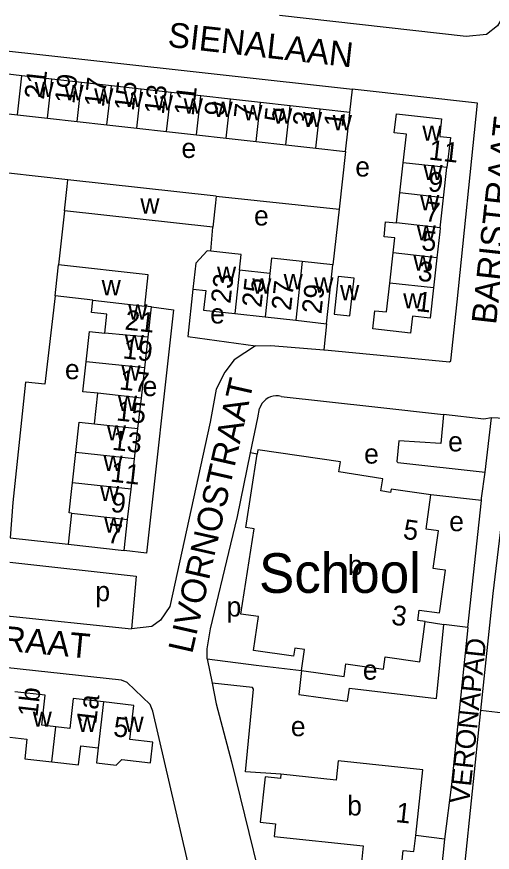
# Model space of a CAD drawing. Extents: x 161936 to 163647, y 386450 to 388633.
# Drawn here: x 162914.6 to 163010.6, y 388286.5 to 388455.2 of the extents above; entities that cross this region are included whole.
import ezdxf

# ---------------------------------------------------------------- set-up
doc = ezdxf.new("R2010")
doc.units = 0
for name, color, linetype in [('BLT_Basislijn', 7, 'Continuous'), ('BLT_Bebouwing', 7, 'Continuous'), ('BLT_Bebouwing_beschrifting', 7, 'Continuous'), ('BLT_Centroide', 7, 'Continuous'), ('BLT_Huisnummer', 7, 'Continuous'), ('BLT_Huisnummer_ tussenligend', 7, 'Continuous'), ('BLT_Huisnummer_reeks', 7, 'Continuous'), ('BLT_Onderverdeling_panden', 7, 'Continuous'), ('BLT_Straatnaam', 7, 'Continuous'), ('BLT_Straatnaam_verkleind', 7, 'Continuous')]:
    doc.layers.add(name, color=color, linetype=linetype)

msp = doc.modelspace()

# ---------------------------------------------------------------- linework, layer by layer
at = {"layer": 'BLT_Basislijn'}
for p, q in [((162981.83, 388435.89), (162982.4, 388440.62)), ((162980.95, 388427.98), (162979.66, 388416.36)), ((162924.9, 388422.26), (162912.94, 388423.61)), ((162954.87, 388418.96), (162979.66, 388416.36)), ((162924.21, 388416), (162923.04, 388405.14)), ((162979.66, 388416.36), (162978.42, 388405.11)), ((162953.79, 388407.87), (162954.18, 388412.7)), ((162977.1, 388393.23), (162976.6, 388387.98)), ((162967.95, 388378.55), (162986.9, 388376.47)), ((163009.14, 388363.29), (163010.46, 388374.2)), ((163014.95, 388374.01), (163010.46, 388374.2)), ((162963.15, 388366.91), (162961.79, 388367.14)), ((163008.39, 388357.53), (162998.21, 388358.68)), ((163005.63, 388331.88), (163008.39, 388357.53)), ((162913.27, 388349.97), (162924.96, 388348.7)), ((162911.97, 388334.32), (162937.75, 388331.64)), ((162997.08, 388333.11), (163000.84, 388332.5)), ((163005.63, 388331.88), (163000.84, 388332.5)), ((162953.01, 388325.6), (162954.04, 388320.65)), ((163008.24, 388315.11), (163003.96, 388274.31)), ((163000.95, 388289.19), (162995.14, 388289.93)), ((163000.95, 388289.19), (162999.32, 388273.18))]:
    msp.add_line(p, q, dxfattribs=at)
for points in [[(163016.03, 388482.28), (163012.82, 388455.9), (163012.6, 388454.99), (163011.65, 388453.4), (163009.43, 388451.62), (163005.35, 388451.26), (162967.64, 388455.5)], [(162901.48, 388444.93), (162902.1, 388449.35), (162902.77, 388449.38), (162982.4, 388440.62)], [(162976.6, 388387.98), (162977.45, 388387.91), (163001.98, 388385.51), (163002.21, 388385.77), (163003.54, 388397.68), (163007.64, 388437.8), (162982.9, 388440.56), (162982.4, 388440.62)], [(162950.12, 388400.21), (162949.1, 388390.65), (162962.79, 388388.74)], [(162922.33, 388398.84), (162920.27, 388381.01), (162916.36, 388381.45), (162913.77, 388357.13), (162913.27, 388349.97)], [(162941.81, 388396.64), (162946.25, 388396.07), (162940.79, 388346.89), (162936.28, 388347.43)], [(162962.79, 388388.74), (162958.51, 388385.92), (162956.58, 388383.42), (162954.82, 388380.02), (162953.61, 388373.38), (162945.48, 388336.15), (162943.61, 388333.38), (162941.86, 388332.1), (162937.75, 388331.64)], [(162962.79, 388388.74), (162965.87, 388388.84), (162976.6, 388387.98)], [(162967.95, 388378.55), (162967.42, 388378.65), (162966.89, 388378.66), (162966.36, 388378.6), (162965.85, 388378.46), (162965.36, 388378.24), (162964.91, 388377.95), (162964.51, 388377.6), (162964.16, 388377.19), (162963.88, 388376.73), (162963.67, 388376.24), (162963.63, 388376.11)], [(162961.79, 388367.14), (162963.26, 388374.22), (162963.63, 388376.11)], [(162986.9, 388376.47), (163000.76, 388374.9)], [(163000.76, 388374.9), (163000.19, 388369.06), (162991.75, 388369.61), (162991.32, 388365.4), (162991.54, 388365.18), (163009.14, 388363.29)], [(163010.46, 388374.2), (163008.89, 388373.97), (163000.76, 388374.9)], [(163014.95, 388374.01), (163010.73, 388338.75), (163008.24, 388315.11)], [(162957.79, 388348.71), (162959.14, 388354.31), (162961.79, 388367.14)], [(163008.39, 388357.53), (163008.44, 388358.01), (163009.14, 388363.29)], [(162953.01, 388325.6), (162953, 388327.62), (162953.68, 388331.66), (162957.79, 388348.71)], [(162913.16, 388345.06), (162938.68, 388342.23), (162937.75, 388331.64)], [(162972.1, 388323.2), (162971.52, 388318.34), (162981.37, 388317.03), (162981.78, 388319.63), (162999.36, 388317.58), (163000.84, 388332.5)], [(163005.63, 388331.88), (163002.37, 388300.22), (163000.95, 388289.19)], [(162951.3, 388275.21), (162942.09, 388314.98), (162941.51, 388316.33), (162936.9, 388320.8), (162935.74, 388321.27), (162882.96, 388326.98), (162882.23, 388327.06)], [(162953.01, 388325.6), (162962.92, 388324.29), (162972.1, 388323.2)], [(163034.69, 388324.91), (163033.36, 388312.18), (163008.24, 388315.11)], [(162967.92, 388302.28), (162960.8, 388302.77), (162962.41, 388319.45), (162962.21, 388319.8), (162954.04, 388320.65)], [(162954.04, 388320.65), (162954.84, 388316.5), (162957.97, 388304.75), (162966.76, 388268.81), (162967.62, 388267.38), (162968.89, 388266.39), (162969.75, 388266.13), (162999.32, 388273.18)]]:
    msp.add_lwpolyline(points, dxfattribs=at)
at = {"layer": 'BLT_Bebouwing'}
for p, q in [((162921.65, 388442.62), (162915.63, 388443.3)), ((162927.67, 388441.95), (162921.65, 388442.62)), ((162933.69, 388441.28), (162927.67, 388441.95)), ((162939.71, 388440.61), (162933.69, 388441.28)), ((162945.73, 388439.93), (162939.71, 388440.61)), ((162951.75, 388439.26), (162945.73, 388439.93)), ((162957.77, 388438.59), (162951.75, 388439.26)), ((162963.78, 388437.91), (162957.77, 388438.59)), ((162969.8, 388437.24), (162963.78, 388437.91)), ((162975.82, 388436.57), (162969.8, 388437.24)), ((162981.83, 388435.89), (162975.82, 388436.57)), ((162914.75, 388435.39), (162920.77, 388434.71)), ((162920.77, 388434.71), (162926.79, 388434.04)), ((162926.79, 388434.04), (162932.8, 388433.37)), ((162932.8, 388433.37), (162938.82, 388432.69)), ((162938.82, 388432.69), (162944.84, 388432.02)), ((162944.84, 388432.02), (162950.86, 388431.35)), ((162950.86, 388431.35), (162956.88, 388430.67)), ((162956.88, 388430.67), (162962.9, 388430)), ((162962.9, 388430), (162968.92, 388429.33)), ((162968.92, 388429.33), (162974.94, 388428.65)), ((162974.94, 388428.65), (162980.95, 388427.98)), ((162991.94, 388419.67), (162992.62, 388425.75)), ((163000.77, 388418.68), (163001.45, 388424.76)), ((162954.87, 388418.96), (162924.9, 388422.26)), ((162991.26, 388413.59), (162991.94, 388419.67)), ((163000.09, 388412.61), (163000.77, 388418.68)), ((162954.18, 388412.7), (162924.21, 388416)), ((162989.9, 388401.44), (162990.58, 388407.52)), ((162999.41, 388406.53), (162998.73, 388400.45)), ((162978.42, 388405.11), (162972.23, 388405.8)), ((162965.69, 388403.4), (162959.58, 388404.08)), ((162929.98, 388397.98), (162922.33, 388398.84)), ((162941.81, 388396.64), (162940.42, 388396.79)), ((162941.12, 388390.49), (162941.81, 388396.64)), ((162958.6, 388395.29), (162964.72, 388394.6)), ((162964.72, 388394.6), (162970.91, 388393.92)), ((162970.91, 388393.92), (162977.1, 388393.23)), ((162940.43, 388384.35), (162941.12, 388390.49)), ((162939.74, 388378.2), (162940.43, 388384.35)), ((162930.3, 388373.04), (162930.99, 388379.18)), ((162939.04, 388372.05), (162939.74, 388378.2)), ((162938.36, 388365.93), (162939.04, 388372.05)), ((162925.84, 388361.14), (162926.53, 388367.26)), ((162937.67, 388359.81), (162938.36, 388365.93)), ((162936.98, 388353.69), (162937.67, 388359.81)), ((162925.66, 388354.96), (162924.96, 388348.7)), ((162936.28, 388347.43), (162936.98, 388353.69)), ((162924.96, 388348.7), (162936.28, 388347.43))]:
    msp.add_line(p, q, dxfattribs=at)
for points in [[(162915.63, 388443.3), (162909.33, 388444), (162909.01, 388441.13), (162906.04, 388441.46), (162905.11, 388433.12), (162908.36, 388432.75), (162908.73, 388436.06), (162914.75, 388435.39)], [(162980.95, 388427.98), (162981.28, 388430.93), (162981.83, 388435.89)], [(162992.62, 388425.75), (162993.26, 388431.53), (162990.82, 388431.8), (162991.25, 388435.61), (163000.35, 388434.6), (163000, 388431.45), (163000, 388431.07), (163002.13, 388430.83), (163001.45, 388424.76)], [(162924.21, 388416), (162924.75, 388420.97), (162924.9, 388422.26)], [(162954.87, 388418.96), (162954.73, 388417.67), (162954.18, 388412.7)], [(162990.58, 388407.52), (162990.92, 388410.57), (162988.79, 388410.76), (162989.06, 388413.78), (162991.26, 388413.59)], [(163000.09, 388412.61), (163000, 388411.77), (162999.41, 388406.53)], [(162953.79, 388407.87), (162953.01, 388407.96), (162950.71, 388405.49), (162950.12, 388400.21)], [(162959.58, 388404.08), (162959.92, 388407.19), (162957.98, 388407.4), (162953.79, 388407.87)], [(162972.23, 388405.8), (162966.04, 388406.49), (162965.69, 388403.4)], [(162922.33, 388398.84), (162922.48, 388400.17), (162923.04, 388405.14)], [(162940.42, 388396.79), (162941.13, 388403.11), (162923.04, 388405.14)], [(162977.1, 388393.23), (162977.65, 388398.2), (162978.42, 388405.11)], [(162998.73, 388400.45), (162998.05, 388394.37), (162994.46, 388394.77), (162994.07, 388391.34), (162986.49, 388392.19), (162986.9, 388395.87), (162989.24, 388395.61), (162989.9, 388401.44)], [(162950.12, 388400.21), (162952.76, 388399.92), (162952.32, 388395.98), (162958.6, 388395.29)], [(162932.36, 388391.36), (162932.79, 388395.16), (162929.71, 388395.51), (162929.98, 388397.98)], [(162928.59, 388385.56), (162929.27, 388391.67), (162932.36, 388391.36)], [(162930.99, 388379.18), (162927.9, 388379.47), (162928.59, 388385.56)], [(162926.53, 388367.26), (162927.22, 388373.38), (162930.3, 388373.04)], [(162988.47, 388361.93), (162979.62, 388363.31), (162979.92, 388365.37), (162963.29, 388367.77), (162963.15, 388366.91)], [(162962.5, 388351.8), (162960.85, 388352.06), (162963.15, 388366.91)], [(162925.66, 388354.96), (162925.15, 388355.02), (162925.71, 388359.99), (162925.84, 388361.14)], [(162998.21, 388358.68), (162990.16, 388359.81), (162990.07, 388359.18), (162988.09, 388359.46), (162988.47, 388361.93)], [(162997.08, 388333.11), (162995.57, 388333.33), (162995.86, 388335.41), (162999.94, 388334.83), (163000, 388335.29), (163001.15, 388343.47), (163000, 388343.63), (162998.65, 388343.82), (162999.72, 388351.42), (162997.24, 388351.77), (162998.21, 388358.68)], [(162972.1, 388323.2), (162972.7, 388327.47), (162970.71, 388327.74), (162970.47, 388326.1), (162962.42, 388327.23), (162963.38, 388334.09), (162959.83, 388334.59), (162962.5, 388351.8)], [(162972.1, 388323.2), (162980.68, 388322), (162981.04, 388324.53), (162988.63, 388323.46), (162988.98, 388325.95), (162995.94, 388324.97), (162997.08, 388333.11)], [(162922.47, 388311.84), (162919.63, 388312.16), (162920.32, 388318.22), (162914.21, 388318.92)], [(162932.08, 388316.88), (162925.97, 388317.58), (162925.28, 388311.52), (162922.47, 388311.84)], [(162931.04, 388307.63), (162930.69, 388304.56), (162934.65, 388304.1), (162935.81, 388305.26), (162941.62, 388304.59), (162942.09, 388308.76), (162937.42, 388309.3), (162938.2, 388316.18), (162932.08, 388316.88)], [(162913.17, 388309.75), (162916.65, 388309.37), (162916.23, 388305.41), (162921.65, 388304.78)], [(162921.65, 388304.78), (162927.08, 388304.16), (162927.52, 388308.03), (162931.04, 388307.63)], [(162979.47, 388304.96), (162979.05, 388301.09), (162967.92, 388302.28)], [(162995.14, 388289.93), (162996.55, 388303.14), (162979.47, 388304.96)], [(162967.92, 388302.28), (162967.83, 388301.44), (162964.74, 388301.77), (162963.76, 388292.59), (162966.85, 388292.26), (162966.58, 388289.72), (162984.56, 388287.8), (162984.13, 388283.77), (162992.2, 388282.91), (162992.63, 388286.9), (162994.79, 388286.67), (162995.14, 388289.93)]]:
    msp.add_lwpolyline(points, dxfattribs=at)
msp.add_lwpolyline([(162979.49, 388402.78), (162978.64, 388395.17), (162981.84, 388394.81), (162982.69, 388402.42)], close=True, dxfattribs=at)
at = {"layer": 'BLT_Onderverdeling_panden'}
for p, q in [((162914.75, 388435.39), (162915.63, 388443.3)), ((162920.77, 388434.71), (162921.65, 388442.62)), ((162926.79, 388434.04), (162927.67, 388441.95)), ((162932.8, 388433.37), (162933.69, 388441.28)), ((162938.82, 388432.69), (162939.71, 388440.61)), ((162944.84, 388432.02), (162945.73, 388439.93)), ((162950.86, 388431.35), (162951.75, 388439.26)), ((162956.88, 388430.67), (162957.77, 388438.59)), ((162962.9, 388430), (162963.78, 388437.91)), ((162968.92, 388429.33), (162969.8, 388437.24)), ((162974.94, 388428.65), (162975.82, 388436.57)), ((163001.45, 388424.76), (162992.62, 388425.75)), ((163000.77, 388418.68), (162991.94, 388419.67)), ((163000.09, 388412.61), (162991.26, 388413.59)), ((162999.41, 388406.53), (162990.58, 388407.52)), ((162972.23, 388405.8), (162970.91, 388393.92)), ((162959.58, 388404.08), (162958.6, 388395.29)), ((162965.69, 388403.4), (162964.72, 388394.6)), ((162998.73, 388400.45), (162989.9, 388401.44)), ((162929.98, 388397.98), (162940.42, 388396.79)), ((162941.12, 388390.49), (162932.36, 388391.36)), ((162940.43, 388384.35), (162928.59, 388385.56)), ((162939.74, 388378.2), (162930.99, 388379.18)), ((162930.3, 388373.04), (162939.04, 388372.05)), ((162938.36, 388365.93), (162926.53, 388367.26)), ((162937.67, 388359.81), (162925.84, 388361.14)), ((162925.66, 388354.96), (162936.98, 388353.69)), ((162932.08, 388316.88), (162931.04, 388307.63)), ((162921.65, 388304.78), (162922.47, 388311.84))]:
    msp.add_line(p, q, dxfattribs=at)

# ---------------------------------------------------------------- texts
at = {"layer": 'BLT_Bebouwing_beschrifting'}
msp.add_text('School', height=8, dxfattribs=at).set_placement((162963.49, 388338.89))
at = {"layer": 'BLT_Centroide'}
for s, p in [('w', (162918.2, 388439)), ('w', (162924.22, 388438.33)), ('w', (162930.23, 388437.66)), ('w', (162936.25, 388436.98)), ('w', (162942.28, 388436.31)), ('w', (162948.3, 388435.64)), ('w', (162954.31, 388434.97)), ('w', (162960.33, 388434.3)), ('w', (162966.34, 388433.62)), ('w', (162972.38, 388432.94)), ('w', (162978.39, 388432.28)), ('w', (162996.48, 388430.17)), ('e', (162947.84, 388426.7)), ('e', (162982.94, 388422.95)), ('w', (162996.7, 388422.22)), ('w', (162939.54, 388415.47)), ('w', (162996.02, 388416.12)), ('e', (162962.49, 388413.06)), ('w', (162995.34, 388410.06)), ('w', (162994.66, 388403.97)), ('w', (162955.02, 388401.7)), ('w', (162968.47, 388400.2)), ('w', (162974.66, 388399.52)), ('w', (162931.73, 388398.97)), ('w', (162962.14, 388399.33)), ('w', (162979.87, 388397.96)), ('w', (162992.61, 388396.31)), ('w', (162937.09, 388394.06)), ('e', (162953.63, 388393.28)), ('w', (162936.4, 388387.91)), ('e', (162924.32, 388382.03)), ('w', (162935.71, 388381.75)), ('e', (162940, 388378.62)), ('w', (162935.02, 388375.62)), ('w', (162932.79, 388369.66)), ('e', (163001.68, 388367.45)), ('e', (162984.72, 388364.99)), ('w', (162932.1, 388363.53)), ('w', (162931.41, 388357.41)), ('w', (162932.24, 388351.06)), ('e', (163001.9, 388351.34)), ('b', (162981.47, 388342.5)), ('p', (162930.46, 388337.21)), ('p', (162956.96, 388334.11)), ('e', (162984.46, 388321.36)), ('w', (162917.81, 388311.86)), ('w', (162926.88, 388310.83)), ('w', (162936.34, 388310.8)), ('e', (162969.93, 388309.95)), ('b', (162981.3, 388293.94))]:
    msp.add_text(s, height=4, dxfattribs=at).set_placement(p)
at = {"layer": 'BLT_Huisnummer'}
for s, rotation, p in [('17', 83.6169, (162932.17, 388436.82)), ('13', 83.6161, (162944.27, 388435.37)), ('9', 83.6161, (162956.4, 388435.01)), ('5', 83.6153, (162968.52, 388433.79)), ('1', 83.6155, (162980.55, 388432.8)), ('11', 353.615, (162997.64, 388426.4)), ('5', 353.6143, (162996.17, 388408.11)), ('23', 83.6548, (162957.72, 388397.19)), ('29', 83.6562, (162976.08, 388395.09)), ('1', 353.6208, (162995.09, 388395.83)), ('21', 353.585, (162936.27, 388392.08)), ('15', 353.5908, (162934.57, 388373.73)), ('11', 353.5934, (162933.35, 388361.38)), ('7', 353.586, (162932.71, 388349.01)), ('1a', 83.4221, (162930.61, 388312.25)), ('5', 353.7682, (162933.96, 388309.95)), ('1', 353.9053, (162990.98, 388292.63))]:
    msp.add_text(s, height=4, rotation=rotation, dxfattribs=at).set_placement(p)
at = {"layer": 'BLT_Huisnummer_ tussenligend'}
for s, rotation, p in [('21', 83.6169, (162920.07, 388438.41)), ('19', 83.6169, (162926.21, 388437.53)), ('15', 83.6161, (162938.21, 388436.08)), ('11', 83.6161, (162950.3, 388435.11)), ('7', 83.6153, (162962.35, 388434.49)), ('3', 83.6155, (162974.24, 388432.96)), ('9', 353.6143, (162997.48, 388420.04)), ('7', 353.6143, (162996.86, 388413.98)), ('3', 353.6208, (162995.45, 388401.94)), ('25', 83.6548, (162963.98, 388396.39)), ('27', 83.6548, (162969.94, 388395.77)), ('19', 353.5908, (162935.88, 388386.26)), ('17', 353.5908, (162935.17, 388379.99)), ('13', 353.5934, (162933.71, 388367.79)), ('9', 353.586, (162933.43, 388355.27)), ('1b', 83.4949, (162918.75, 388313.71))]:
    msp.add_text(s, height=4, rotation=rotation, dxfattribs=at).set_placement(p)
at = {"layer": 'BLT_Huisnummer_reeks'}
for s, rotation, p in [('5', 352.0032, (162992.44, 388349.84)), ('3', 352.0013, (162990.08, 388332.52))]:
    msp.add_text(s, height=4, rotation=rotation, dxfattribs=at).set_placement(p)
at = {"layer": 'BLT_Straatnaam'}
for s, rotation, p in [('SIENALAAN', 353.5723, (162944.92, 388449.18)), ('BARISTRAAT', 83.7585, (163011.36, 388392.94)), ('LIVORNOSTRAAT', 77.2275, (162950, 388326.44)), ('VENETIESTRAAT', 354.6207, (162874.37, 388330.77))]:
    msp.add_text(s, height=5, rotation=rotation, dxfattribs=at).set_placement(p)
at = {"layer": 'BLT_Straatnaam_verkleind'}
msp.add_text('VERONAPAD', height=4, rotation=84.0368, dxfattribs=at).set_placement((163005.92, 388296.16))

doc.saveas('drawing.dxf')
